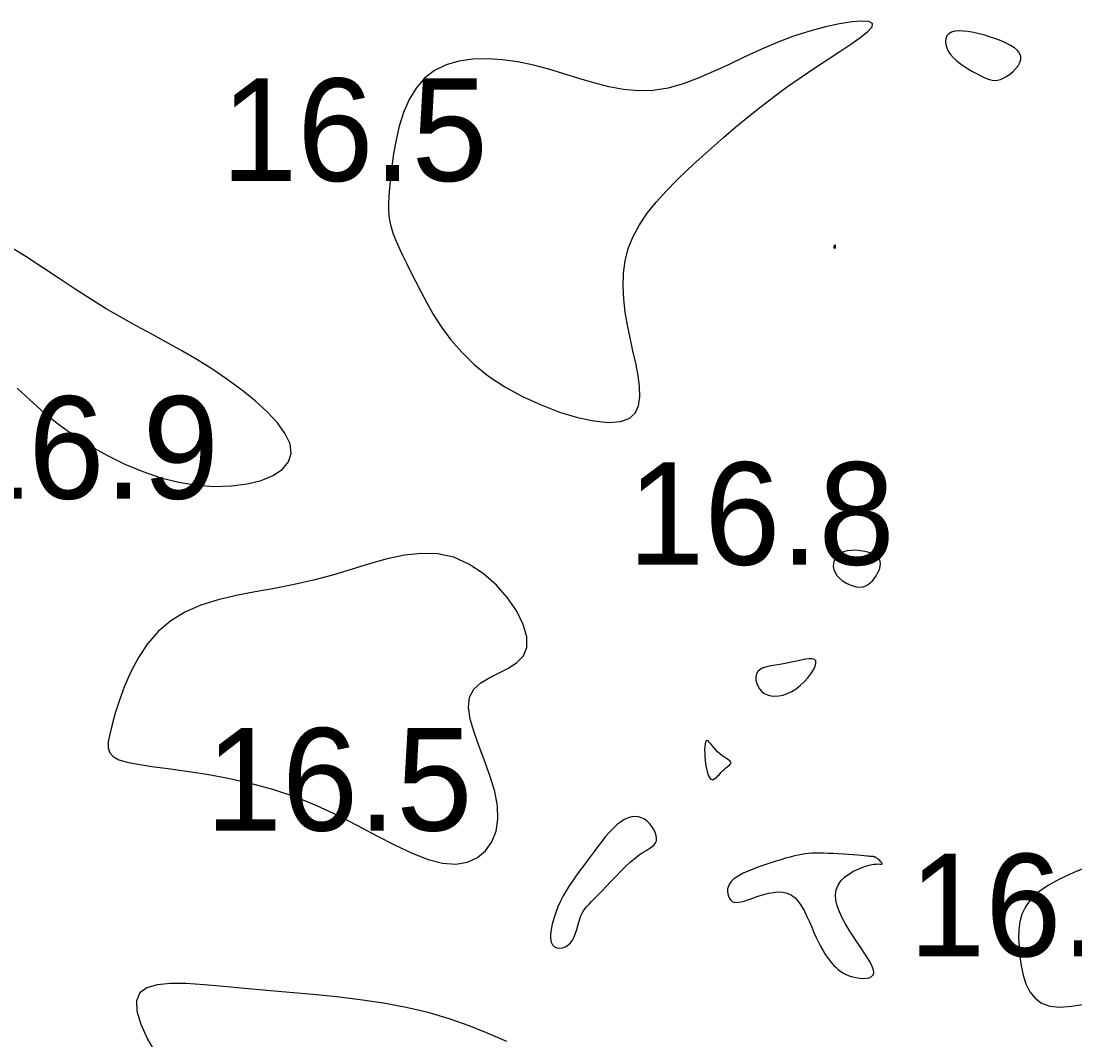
# Model space of a CAD drawing. Extents: x 3040093 to 3056816, y 408076 to 509144.
# Drawn here: x 3046080.6 to 3046132, y 434762.4 to 434812.1 of the extents above; entities that cross this region are included whole.
import ezdxf

# ---------------------------------------------------------------- set-up
doc = ezdxf.new("R2010")
doc.units = 0
doc.layers.add('V-CHAN-CONT-EL17', color=7, linetype='Continuous')
doc.layers.add('V-TOPO-SOUN-0610', color=7, linetype='Continuous')

msp = doc.modelspace()

# ---------------------------------------------------------------- linework, layer by layer
at = {"layer": 'V-CHAN-CONT-EL17'}
for points in [[(3046104.22, 434794.267), (3046105.085, 434793.793), (3046105.984, 434793.38), (3046106.886, 434793.037), (3046107.757, 434792.775), (3046108.565, 434792.603), (3046109.277, 434792.532), (3046109.859, 434792.57), (3046110.289, 434792.726), (3046110.576, 434792.987), (3046110.743, 434793.342), (3046110.808, 434793.776), (3046110.792, 434794.275), (3046110.716, 434794.825), (3046110.599, 434795.413), (3046110.462, 434796.025), (3046110.324, 434796.649), (3046110.196, 434797.279), (3046110.089, 434797.913), (3046110.014, 434798.547), (3046109.982, 434799.177), (3046110.001, 434799.801), (3046110.084, 434800.415), (3046110.24, 434801.016), (3046110.477, 434801.601), (3046110.789, 434802.171), (3046111.167, 434802.728), (3046111.601, 434803.274), (3046112.082, 434803.812), (3046112.601, 434804.342), (3046113.149, 434804.867), (3046113.717, 434805.388), (3046114.297, 434805.908), (3046114.887, 434806.425), (3046115.488, 434806.937), (3046116.1, 434807.442), (3046116.724, 434807.94), (3046117.36, 434808.428), (3046118.007, 434808.905), (3046118.667, 434809.369), (3046119.335, 434809.818), (3046119.989, 434810.245), (3046120.603, 434810.644), (3046121.151, 434811.009), (3046121.606, 434811.331), (3046121.942, 434811.606), (3046122.132, 434811.825), (3046122.151, 434811.982), (3046121.981, 434812.072), (3046121.639, 434812.097), (3046121.153, 434812.059), (3046120.549, 434811.963), (3046119.855, 434811.811), (3046119.096, 434811.607), (3046118.3, 434811.354), (3046117.494, 434811.055), (3046116.7, 434810.717), (3046115.92, 434810.355), (3046115.152, 434809.987), (3046114.397, 434809.633), (3046113.651, 434809.309), (3046112.912, 434809.036), (3046112.181, 434808.831), (3046111.453, 434808.713), (3046110.729, 434808.694), (3046110.006, 434808.761), (3046109.283, 434808.897), (3046108.558, 434809.082), (3046107.83, 434809.298), (3046107.097, 434809.527), (3046106.357, 434809.75), (3046105.61, 434809.949), (3046104.856, 434810.107), (3046104.104, 434810.214), (3046103.366, 434810.261), (3046102.653, 434810.24), (3046101.978, 434810.143), (3046101.352, 434809.962), (3046100.787, 434809.687), (3046100.295, 434809.312), (3046099.883, 434808.833), (3046099.547, 434808.268), (3046099.279, 434807.642), (3046099.068, 434806.98), (3046098.908, 434806.305), (3046098.788, 434805.642), (3046098.702, 434805.015), (3046098.639, 434804.448), (3046098.593, 434803.96), (3046098.563, 434803.545), (3046098.547, 434803.191), (3046098.547, 434802.888), (3046098.563, 434802.623), (3046098.593, 434802.385), (3046098.639, 434802.162), (3046098.699, 434801.944), (3046098.775, 434801.719), (3046098.868, 434801.48), (3046098.979, 434801.221), (3046099.11, 434800.936), (3046099.261, 434800.619), (3046099.436, 434800.264), (3046099.635, 434799.863), (3046099.859, 434799.412), (3046100.113, 434798.906), (3046100.403, 434798.356), (3046100.738, 434797.772), (3046101.129, 434797.168), (3046101.583, 434796.556), (3046102.111, 434795.948), (3046102.722, 434795.355), (3046103.424, 434794.791)], [(3046126.098, 434810.309), (3046126.261, 434810.158), (3046126.441, 434810.015), (3046126.633, 434809.88), (3046126.831, 434809.754), (3046127.029, 434809.639), (3046127.222, 434809.535), (3046127.402, 434809.442), (3046127.567, 434809.362), (3046127.718, 434809.297), (3046127.858, 434809.248), (3046127.992, 434809.218), (3046128.123, 434809.207), (3046128.254, 434809.217), (3046128.39, 434809.252), (3046128.534, 434809.311), (3046128.688, 434809.396), (3046128.845, 434809.505), (3046128.997, 434809.631), (3046129.135, 434809.771), (3046129.251, 434809.921), (3046129.336, 434810.075), (3046129.383, 434810.23), (3046129.381, 434810.382), (3046129.326, 434810.526), (3046129.221, 434810.663), (3046129.072, 434810.791), (3046128.887, 434810.912), (3046128.67, 434811.025), (3046128.43, 434811.131), (3046128.171, 434811.23), (3046127.901, 434811.321), (3046127.625, 434811.405), (3046127.35, 434811.479), (3046127.08, 434811.541), (3046126.821, 434811.586), (3046126.577, 434811.613), (3046126.356, 434811.618), (3046126.161, 434811.599), (3046125.999, 434811.552), (3046125.873, 434811.475), (3046125.783, 434811.373), (3046125.729, 434811.249), (3046125.71, 434811.108), (3046125.724, 434810.955), (3046125.772, 434810.793), (3046125.85, 434810.629), (3046125.96, 434810.466)], [(3046120.272, 434801.054), (3046120.278, 434801.045), (3046120.284, 434801.036), (3046120.292, 434801.028), (3046120.299, 434801.022), (3046120.307, 434801.018), (3046120.314, 434801.016), (3046120.32, 434801.018), (3046120.326, 434801.023), (3046120.33, 434801.031), (3046120.334, 434801.042), (3046120.337, 434801.055), (3046120.34, 434801.069), (3046120.342, 434801.084), (3046120.343, 434801.099), (3046120.345, 434801.113), (3046120.346, 434801.127), (3046120.346, 434801.14), (3046120.346, 434801.151), (3046120.345, 434801.161), (3046120.344, 434801.169), (3046120.342, 434801.175), (3046120.338, 434801.179), (3046120.333, 434801.18), (3046120.328, 434801.178), (3046120.321, 434801.175), (3046120.313, 434801.169), (3046120.305, 434801.162), (3046120.297, 434801.154), (3046120.289, 434801.145), (3046120.282, 434801.136), (3046120.275, 434801.127), (3046120.27, 434801.119), (3046120.266, 434801.111), (3046120.263, 434801.103), (3046120.261, 434801.095), (3046120.26, 434801.088), (3046120.261, 434801.08), (3046120.263, 434801.072), (3046120.267, 434801.063)], [(3046121.68, 434784.521), (3046121.819, 434784.565), (3046121.946, 434784.633), (3046122.059, 434784.719), (3046122.161, 434784.821), (3046122.251, 434784.934), (3046122.33, 434785.053), (3046122.399, 434785.176), (3046122.457, 434785.298), (3046122.502, 434785.419), (3046122.529, 434785.536), (3046122.536, 434785.649), (3046122.519, 434785.758), (3046122.475, 434785.86), (3046122.399, 434785.955), (3046122.29, 434786.042), (3046122.143, 434786.12), (3046121.968, 434786.186), (3046121.77, 434786.239), (3046121.559, 434786.276), (3046121.343, 434786.295), (3046121.129, 434786.294), (3046120.926, 434786.27), (3046120.743, 434786.221), (3046120.585, 434786.146), (3046120.456, 434786.049), (3046120.356, 434785.932), (3046120.286, 434785.801), (3046120.247, 434785.659), (3046120.24, 434785.511), (3046120.266, 434785.361), (3046120.325, 434785.212), (3046120.418, 434785.069), (3046120.539, 434784.936), (3046120.683, 434784.815), (3046120.844, 434784.709), (3046121.014, 434784.622), (3046121.189, 434784.557), (3046121.363, 434784.516), (3046121.528, 434784.503)], [(3046095.031, 434773.859), (3046096.053, 434773.376), (3046097.035, 434772.873), (3046097.973, 434772.377), (3046098.861, 434771.917), (3046099.695, 434771.522), (3046100.471, 434771.219), (3046101.182, 434771.037), (3046101.825, 434770.998), (3046102.394, 434771.096), (3046102.88, 434771.318), (3046103.279, 434771.651), (3046103.583, 434772.083), (3046103.785, 434772.601), (3046103.88, 434773.192), (3046103.86, 434773.844), (3046103.726, 434774.542), (3046103.507, 434775.269), (3046103.242, 434776.005), (3046102.966, 434776.73), (3046102.716, 434777.425), (3046102.53, 434778.071), (3046102.445, 434778.647), (3046102.497, 434779.135), (3046102.709, 434779.523), (3046103.051, 434779.831), (3046103.477, 434780.087), (3046103.942, 434780.319), (3046104.401, 434780.555), (3046104.809, 434780.822), (3046105.121, 434781.149), (3046105.291, 434781.564), (3046105.285, 434782.084), (3046105.114, 434782.683), (3046104.796, 434783.327), (3046104.352, 434783.979), (3046103.802, 434784.604), (3046103.167, 434785.165), (3046102.467, 434785.627), (3046101.721, 434785.955), (3046100.947, 434786.122), (3046100.149, 434786.147), (3046099.327, 434786.055), (3046098.482, 434785.877), (3046097.614, 434785.637), (3046096.725, 434785.366), (3046095.815, 434785.089), (3046094.884, 434784.834), (3046093.935, 434784.622), (3046092.981, 434784.44), (3046092.035, 434784.268), (3046091.111, 434784.087), (3046090.224, 434783.875), (3046089.386, 434783.613), (3046088.613, 434783.282), (3046087.917, 434782.861), (3046087.311, 434782.338), (3046086.789, 434781.731), (3046086.346, 434781.067), (3046085.973, 434780.371), (3046085.665, 434779.671), (3046085.415, 434778.992), (3046085.214, 434778.36), (3046085.057, 434777.802), (3046084.94, 434777.337), (3046084.873, 434776.96), (3046084.871, 434776.659), (3046084.947, 434776.422), (3046085.115, 434776.235), (3046085.39, 434776.088), (3046085.786, 434775.969), (3046086.316, 434775.864), (3046086.988, 434775.763), (3046087.787, 434775.655), (3046088.689, 434775.529), (3046089.673, 434775.377), (3046090.715, 434775.187), (3046091.794, 434774.949), (3046092.888, 434774.655), (3046093.973, 434774.292)], [(3046117.026, 434779.244), (3046117.197, 434779.197), (3046117.383, 434779.18), (3046117.581, 434779.193), (3046117.787, 434779.235), (3046117.997, 434779.307), (3046118.21, 434779.409), (3046118.421, 434779.542), (3046118.626, 434779.704), (3046118.82, 434779.888), (3046118.996, 434780.083), (3046119.148, 434780.28), (3046119.269, 434780.471), (3046119.354, 434780.644), (3046119.395, 434780.792), (3046119.387, 434780.904), (3046119.325, 434780.974), (3046119.214, 434781.005), (3046119.063, 434781.005), (3046118.879, 434780.982), (3046118.67, 434780.941), (3046118.444, 434780.89), (3046118.207, 434780.836), (3046117.969, 434780.786), (3046117.735, 434780.745), (3046117.511, 434780.71), (3046117.3, 434780.677), (3046117.104, 434780.642), (3046116.929, 434780.599), (3046116.776, 434780.544), (3046116.651, 434780.473), (3046116.555, 434780.382), (3046116.493, 434780.266), (3046116.463, 434780.133), (3046116.463, 434779.987), (3046116.493, 434779.837), (3046116.55, 434779.688), (3046116.634, 434779.547), (3046116.742, 434779.422), (3046116.874, 434779.319)], [(3046114.983, 434775.681), (3046115.054, 434775.737), (3046115.119, 434775.785), (3046115.174, 434775.828), (3046115.216, 434775.866), (3046115.243, 434775.901), (3046115.252, 434775.936), (3046115.24, 434775.973), (3046115.206, 434776.013), (3046115.15, 434776.057), (3046115.079, 434776.106), (3046114.994, 434776.162), (3046114.9, 434776.225), (3046114.8, 434776.297), (3046114.698, 434776.377), (3046114.598, 434776.468), (3046114.503, 434776.569), (3046114.414, 434776.675), (3046114.331, 434776.777), (3046114.255, 434776.87), (3046114.187, 434776.947), (3046114.128, 434777), (3046114.077, 434777.022), (3046114.036, 434777.006), (3046114.004, 434776.949), (3046113.982, 434776.853), (3046113.969, 434776.727), (3046113.964, 434776.578), (3046113.966, 434776.413), (3046113.974, 434776.238), (3046113.989, 434776.061), (3046114.009, 434775.888), (3046114.034, 434775.727), (3046114.063, 434775.579), (3046114.097, 434775.448), (3046114.136, 434775.336), (3046114.179, 434775.244), (3046114.227, 434775.175), (3046114.28, 434775.132), (3046114.338, 434775.116), (3046114.4, 434775.128), (3046114.466, 434775.166), (3046114.535, 434775.222), (3046114.607, 434775.293), (3046114.682, 434775.373), (3046114.757, 434775.457), (3046114.833, 434775.539), (3046114.909, 434775.616)], [(3046107.516, 434767.296), (3046107.599, 434767.453), (3046107.669, 434767.624), (3046107.728, 434767.804), (3046107.78, 434767.986), (3046107.829, 434768.163), (3046107.877, 434768.331), (3046107.928, 434768.481), (3046107.985, 434768.612), (3046108.051, 434768.726), (3046108.128, 434768.832), (3046108.218, 434768.937), (3046108.324, 434769.047), (3046108.448, 434769.17), (3046108.592, 434769.313), (3046108.76, 434769.482), (3046108.952, 434769.682), (3046109.163, 434769.908), (3046109.39, 434770.149), (3046109.627, 434770.398), (3046109.868, 434770.646), (3046110.109, 434770.883), (3046110.343, 434771.102), (3046110.567, 434771.292), (3046110.775, 434771.449), (3046110.965, 434771.576), (3046111.135, 434771.681), (3046111.282, 434771.771), (3046111.406, 434771.854), (3046111.503, 434771.937), (3046111.572, 434772.026), (3046111.612, 434772.13), (3046111.62, 434772.253), (3046111.598, 434772.391), (3046111.551, 434772.538), (3046111.481, 434772.688), (3046111.39, 434772.835), (3046111.281, 434772.971), (3046111.159, 434773.092), (3046111.024, 434773.19), (3046110.881, 434773.26), (3046110.729, 434773.301), (3046110.571, 434773.312), (3046110.405, 434773.295), (3046110.235, 434773.247), (3046110.059, 434773.169), (3046109.879, 434773.06), (3046109.696, 434772.92), (3046109.51, 434772.751), (3046109.323, 434772.555), (3046109.134, 434772.338), (3046108.945, 434772.105), (3046108.756, 434771.86), (3046108.569, 434771.609), (3046108.384, 434771.357), (3046108.201, 434771.109), (3046108.022, 434770.868), (3046107.848, 434770.634), (3046107.678, 434770.401), (3046107.514, 434770.17), (3046107.357, 434769.935), (3046107.207, 434769.694), (3046107.065, 434769.445), (3046106.931, 434769.184), (3046106.808, 434768.911), (3046106.697, 434768.63), (3046106.602, 434768.349), (3046106.527, 434768.075), (3046106.473, 434767.815), (3046106.446, 434767.577), (3046106.447, 434767.367), (3046106.48, 434767.193), (3046106.546, 434767.06), (3046106.641, 434766.968), (3046106.757, 434766.914), (3046106.888, 434766.898), (3046107.026, 434766.916), (3046107.165, 434766.967), (3046107.297, 434767.049), (3046107.416, 434767.159)], [(3046116.631, 434769.45), (3046116.853, 434769.518), (3046117.084, 434769.577), (3046117.318, 434769.62), (3046117.552, 434769.639), (3046117.779, 434769.627), (3046117.996, 434769.579), (3046118.197, 434769.486), (3046118.379, 434769.345), (3046118.544, 434769.162), (3046118.693, 434768.946), (3046118.829, 434768.704), (3046118.955, 434768.446), (3046119.073, 434768.18), (3046119.185, 434767.915), (3046119.294, 434767.659), (3046119.403, 434767.42), (3046119.51, 434767.198), (3046119.618, 434766.993), (3046119.725, 434766.803), (3046119.832, 434766.628), (3046119.939, 434766.467), (3046120.047, 434766.32), (3046120.155, 434766.185), (3046120.264, 434766.061), (3046120.375, 434765.949), (3046120.49, 434765.848), (3046120.61, 434765.758), (3046120.737, 434765.679), (3046120.873, 434765.61), (3046121.019, 434765.551), (3046121.176, 434765.502), (3046121.345, 434765.463), (3046121.519, 434765.436), (3046121.69, 434765.425), (3046121.85, 434765.432), (3046121.991, 434765.46), (3046122.104, 434765.513), (3046122.181, 434765.592), (3046122.215, 434765.701), (3046122.199, 434765.842), (3046122.138, 434766.012), (3046122.038, 434766.21), (3046121.908, 434766.43), (3046121.752, 434766.672), (3046121.578, 434766.93), (3046121.393, 434767.204), (3046121.203, 434767.488), (3046121.015, 434767.781), (3046120.837, 434768.079), (3046120.676, 434768.377), (3046120.54, 434768.672), (3046120.434, 434768.961), (3046120.368, 434769.239), (3046120.348, 434769.502), (3046120.382, 434769.747), (3046120.473, 434769.971), (3046120.614, 434770.173), (3046120.794, 434770.353), (3046121.001, 434770.511), (3046121.225, 434770.646), (3046121.453, 434770.758), (3046121.675, 434770.848), (3046121.88, 434770.915), (3046122.058, 434770.961), (3046122.209, 434770.987), (3046122.334, 434771), (3046122.435, 434771.003), (3046122.513, 434771.001), (3046122.569, 434770.997), (3046122.605, 434770.997), (3046122.622, 434771.005), (3046122.621, 434771.024), (3046122.606, 434771.052), (3046122.58, 434771.088), (3046122.544, 434771.128), (3046122.502, 434771.17), (3046122.458, 434771.212), (3046122.413, 434771.251), (3046122.371, 434771.284), (3046122.333, 434771.31), (3046122.301, 434771.33), (3046122.272, 434771.343), (3046122.247, 434771.352), (3046122.224, 434771.358), (3046122.203, 434771.36), (3046122.183, 434771.362), (3046122.162, 434771.362), (3046122.141, 434771.364), (3046122.114, 434771.366), (3046122.078, 434771.369), (3046122.028, 434771.374), (3046121.96, 434771.38), (3046121.869, 434771.388), (3046121.752, 434771.398), (3046121.603, 434771.411), (3046121.42, 434771.425), (3046121.209, 434771.441), (3046120.977, 434771.458), (3046120.732, 434771.476), (3046120.48, 434771.492), (3046120.23, 434771.507), (3046119.989, 434771.519), (3046119.763, 434771.528), (3046119.559, 434771.532), (3046119.372, 434771.532), (3046119.199, 434771.527), (3046119.033, 434771.515), (3046118.869, 434771.497), (3046118.702, 434771.47), (3046118.527, 434771.436), (3046118.339, 434771.393), (3046118.133, 434771.34), (3046117.912, 434771.279), (3046117.679, 434771.211), (3046117.439, 434771.137), (3046117.195, 434771.058), (3046116.95, 434770.976), (3046116.71, 434770.892), (3046116.476, 434770.807), (3046116.253, 434770.722), (3046116.043, 434770.636), (3046115.849, 434770.549), (3046115.672, 434770.458), (3046115.514, 434770.363), (3046115.378, 434770.263), (3046115.265, 434770.156), (3046115.179, 434770.041), (3046115.119, 434769.919), (3046115.085, 434769.791), (3046115.076, 434769.664), (3046115.088, 434769.541), (3046115.119, 434769.426), (3046115.168, 434769.325), (3046115.233, 434769.241), (3046115.311, 434769.178), (3046115.402, 434769.141), (3046115.504, 434769.127), (3046115.62, 434769.133), (3046115.749, 434769.158), (3046115.893, 434769.197), (3046116.053, 434769.249), (3046116.228, 434769.31), (3046116.421, 434769.378)]]:
    msp.add_lwpolyline(points, close=True, dxfattribs=at)
for points in [[(3046080.423, 434794.208), (3046081.061, 434793.615), (3046081.731, 434793.022), (3046082.442, 434792.443), (3046083.199, 434791.893), (3046083.996, 434791.38), (3046084.825, 434790.91), (3046085.68, 434790.492), (3046086.553, 434790.132), (3046087.434, 434789.837), (3046088.318, 434789.614), (3046089.196, 434789.471), (3046090.058, 434789.412), (3046090.884, 434789.435), (3046091.651, 434789.534), (3046092.336, 434789.706), (3046092.915, 434789.946), (3046093.367, 434790.248), (3046093.669, 434790.608), (3046093.797, 434791.021), (3046093.737, 434791.481), (3046093.505, 434791.979), (3046093.128, 434792.503), (3046092.629, 434793.043), (3046092.034, 434793.588), (3046091.368, 434794.126), (3046090.657, 434794.646), (3046089.924, 434795.139), (3046089.191, 434795.595), (3046088.46, 434796.023), (3046087.73, 434796.431), (3046086.998, 434796.83), (3046086.262, 434797.229), (3046085.522, 434797.639), (3046084.774, 434798.07), (3046084.017, 434798.532), (3046083.248, 434799.03), (3046082.467, 434799.553), (3046081.669, 434800.087), (3046080.852, 434800.616), (3046080.015, 434801.125)], [(3046132.742, 434770.89), (3046131.966, 434770.586), (3046131.274, 434770.267), (3046130.687, 434769.94), (3046130.221, 434769.608), (3046129.866, 434769.269), (3046129.608, 434768.921), (3046129.435, 434768.561), (3046129.332, 434768.188), (3046129.284, 434767.797), (3046129.278, 434767.386), (3046129.3, 434766.953), (3046129.34, 434766.499), (3046129.403, 434766.037), (3046129.499, 434765.584), (3046129.638, 434765.158), (3046129.828, 434764.777), (3046130.08, 434764.456), (3046130.403, 434764.214), (3046130.806, 434764.067), (3046131.295, 434764.026), (3046131.867, 434764.07), (3046132.511, 434764.17)], [(3046104.314, 434762.34), (3046103.408, 434762.734), (3046102.471, 434763.11), (3046101.497, 434763.455), (3046100.477, 434763.758), (3046099.407, 434764.01), (3046098.297, 434764.217), (3046097.161, 434764.386), (3046096.01, 434764.524), (3046094.858, 434764.639), (3046093.717, 434764.74), (3046092.602, 434764.833), (3046091.524, 434764.927), (3046090.498, 434765.025), (3046089.541, 434765.112), (3046088.67, 434765.169), (3046087.905, 434765.177), (3046087.261, 434765.117), (3046086.759, 434764.969), (3046086.415, 434764.716), (3046086.248, 434764.337), (3046086.268, 434763.822), (3046086.457, 434763.189), (3046086.791, 434762.464), (3046087.245, 434761.674)]]:
    msp.add_lwpolyline(points, dxfattribs=at)

# ---------------------------------------------------------------- texts
at = {"layer": 'V-TOPO-SOUN-0610'}
for s, p in [('16.5 ', (3046090.373, 434804.3)), ('16.9 ', (3046077.253, 434788.81)), ('16.8 ', (3046110.223, 434785.59)), ('16.5 ', (3046089.623, 434772.63)), ('16.6 ', (3046123.933, 434766.5))]:
    msp.add_text(s, height=5, dxfattribs=at).set_placement(p)

doc.saveas('drawing.dxf')
